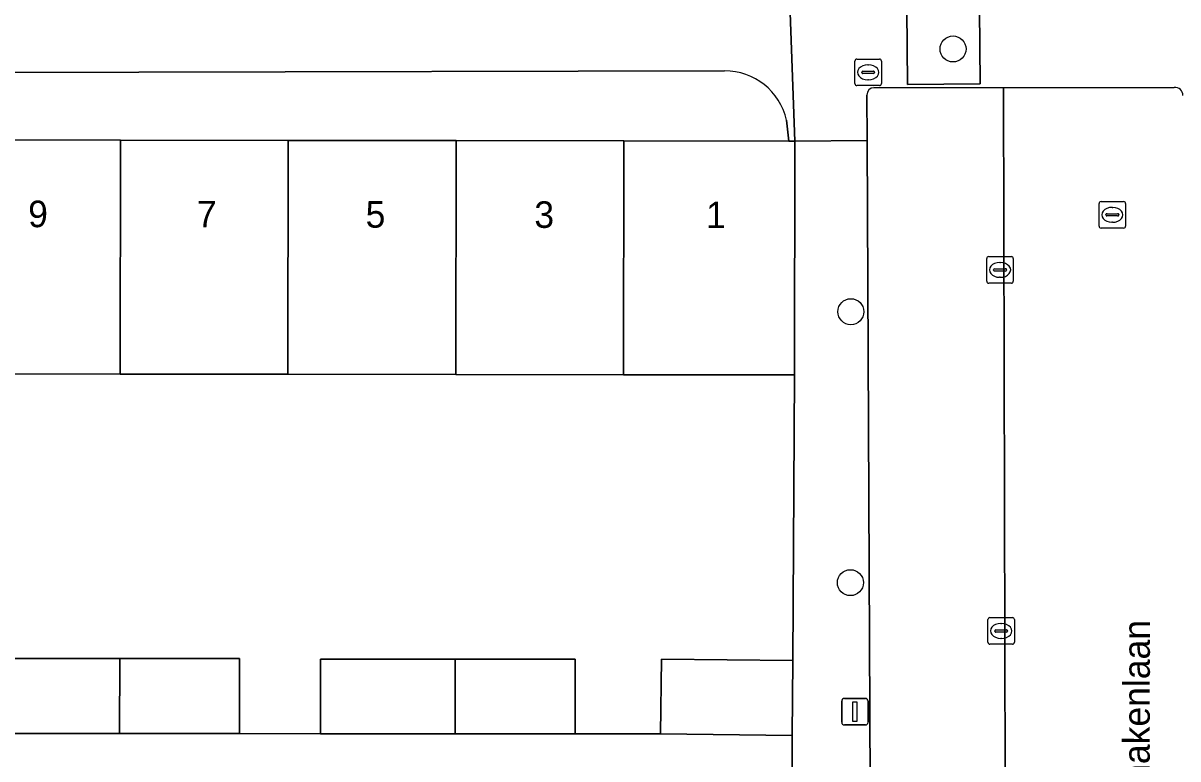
# Model space of a CAD drawing. Extents: x 160732 to 162107, y 387428 to 388479.
# Drawn here: x 161359.78 to 161403.27, y 388109.55 to 388137.26 of the extents above; entities that cross this region are included whole.
import ezdxf

# ---------------------------------------------------------------- set-up
doc = ezdxf.new("R2010")
doc.units = 0
for name, color, linetype in [('IMGEO_Boom', 7, 'Continuous'), ('IMGEO_Erf', 7, 'Continuous'), ('IMGEO_Groenvoorziening', 7, 'Continuous'), ('IMGEO_Kolk', 7, 'Continuous'), ('IMGEO_Lichtmast', 7, 'Continuous'), ('IMGEO_Muur', 7, 'Continuous'), ('IMGEO_Openbare_ruimte_label', 7, 'Continuous'), ('IMGEO_Pand', 7, 'Continuous'), ('IMGEO_Pand_nummerreeks', 7, 'Continuous'), ('IMGEO_Parkeervlak_open', 7, 'Continuous'), ('IMGEO_Rijbaan_lokaal_open', 7, 'Continuous'), ('IMGEO_Rioolput', 7, 'Continuous'), ('IMGEO_Voetpad_open', 7, 'Continuous')]:
    doc.layers.add(name, color=color, linetype=linetype)

msp = doc.modelspace()

# ---------------------------------------------------------------- linework, layer by layer
at = {"layer": 'IMGEO_Boom'}
for centre in [(161394.802, 388136.29), (161390.955, 388126.395), (161390.937, 388116.191)]:
    msp.add_circle(centre, 0.489, dxfattribs=at)
at = {"layer": 'IMGEO_Erf'}
for points in [[(161386.202, 388135.464), (161364.137, 388135.422), (161338.101, 388135.372), (161338.148, 388110.533), (161345.7, 388110.533), (161345.7, 388113.348), (161350.783, 388113.348), (161355.291, 388113.348), (161355.291, 388110.533), (161358.339, 388110.516), (161358.339, 388113.331), (161363.422, 388113.331), (161367.93, 388113.331), (161367.93, 388110.516), (161370.977, 388110.499), (161370.977, 388113.314), (161376.06, 388113.314), (161380.568, 388113.314), (161380.568, 388110.499), (161383.787, 388110.499), (161383.822, 388113.314), (161388.776, 388113.253), (161388.833, 388124.015)], [(161388.833, 388124.015), (161383.834, 388124.022), (161382.394, 388124.024), (161376.075, 388124.032), (161369.756, 388124.041), (161363.437, 388124.049), (161357.118, 388124.058), (161350.798, 388124.066), (161344.358, 388124.075), (161344.363, 388127.881), (161344.37, 388132.88), (161350.81, 388132.871), (161357.13, 388132.863), (161363.449, 388132.854), (161369.768, 388132.846), (161376.087, 388132.837), (161382.406, 388132.829), (161388.614, 388132.82), (161388.529, 388133.614)]]:
    msp.add_lwpolyline(points, dxfattribs=at)
msp.add_arc((161386.223, 388133.102), 2.362, 12.5182, 90.5113, dxfattribs=at)
at = {"layer": 'IMGEO_Groenvoorziening'}
msp.add_lwpolyline([(161395.8, 388137.801), (161393.067, 388137.781), (161393.088, 388134.952), (161395.821, 388134.972)], close=True, dxfattribs=at)
at = {"layer": 'IMGEO_Kolk'}
for p, q in [((161396.071, 388127.544), (161396.071, 388128.396)), ((161396.146, 388128.47), (161396.998, 388128.47)), ((161396.559, 388128.25), (161396.584, 388128.25)), ((161397.072, 388128.396), (161397.072, 388127.544)), ((161396.33, 388127.964), (161396.33, 388127.976)), ((161396.768, 388127.927), (161396.37, 388127.927)), ((161396.373, 388128.013), (161396.771, 388128.013)), ((161396.814, 388127.976), (161396.814, 388127.964)), ((161396.998, 388127.47), (161396.146, 388127.47)), ((161396.582, 388127.69), (161396.557, 388127.69)), ((161396.113, 388113.947), (161396.113, 388114.799)), ((161396.188, 388114.873), (161397.04, 388114.873)), ((161397.114, 388114.799), (161397.114, 388113.947)), ((161396.372, 388114.367), (161396.372, 388114.379)), ((161396.81, 388114.33), (161396.412, 388114.33)), ((161396.415, 388114.416), (161396.813, 388114.416)), ((161396.601, 388114.653), (161396.626, 388114.653)), ((161396.856, 388114.379), (161396.856, 388114.367)), ((161397.04, 388113.873), (161396.188, 388113.873)), ((161396.624, 388114.093), (161396.599, 388114.093))]:
    msp.add_line(p, q, dxfattribs=at)
for points in [[(161396.071, 388127.544), (161396.071, 388128.396)], [(161396.146, 388128.47), (161396.998, 388128.47)], [(161397.072, 388128.396), (161397.072, 388127.544)], [(161396.998, 388127.47), (161396.146, 388127.47)], [(161396.113, 388113.947), (161396.113, 388114.799)], [(161396.188, 388114.873), (161397.04, 388114.873)], [(161397.114, 388114.799), (161397.114, 388113.947)], [(161397.04, 388113.873), (161396.188, 388113.873)]]:
    msp.add_lwpolyline(points, dxfattribs=at)
for centre, radius, start, end in [((161396.148, 388128.394), 0.0765, 91.552, 178.448), ((161396.148, 388128.394), 0.0765, 91.552, 178.448), ((161396.996, 388128.394), 0.0765, 1.552, 88.448), ((161396.996, 388128.394), 0.0765, 1.552, 88.448), ((161396.37, 388127.973), 0.0403, 85.8775, 175.7526), ((161396.367, 388127.963), 0.0366, 178.938, 274.7102), ((161396.771, 388127.97), 0.043, 264.8664, 352.4533), ((161396.775, 388127.975), 0.0386, 1.7309, 96.639), ((161396.148, 388127.546), 0.0765, 181.552, 268.448), ((161396.148, 388127.546), 0.0765, 181.552, 268.448), ((161396.996, 388127.546), 0.0765, 271.552, 358.448), ((161396.996, 388127.546), 0.0765, 271.552, 358.448), ((161396.19, 388114.797), 0.0765, 91.552, 178.448), ((161396.19, 388114.797), 0.0765, 91.552, 178.448), ((161397.038, 388114.797), 0.0765, 1.552, 88.448), ((161397.038, 388114.797), 0.0765, 1.552, 88.448), ((161396.412, 388114.376), 0.0403, 85.8775, 175.7526), ((161396.409, 388114.366), 0.0366, 178.938, 274.7102), ((161396.813, 388114.373), 0.043, 264.8664, 352.4533), ((161396.817, 388114.378), 0.0386, 1.7309, 96.639), ((161396.19, 388113.949), 0.0765, 181.552, 268.448), ((161396.19, 388113.949), 0.0765, 181.552, 268.448), ((161397.038, 388113.949), 0.0765, 271.552, 358.448), ((161397.038, 388113.949), 0.0765, 271.552, 358.448)]:
    msp.add_arc(centre, radius, start, end, dxfattribs=at)
for centre, major_axis, ratio, start_param, end_param in [((161396.558, 388127.97), (-0.387, 0.002), 0.722429, 4.712389, 7.853982), ((161396.583, 388127.97), (-0.39, 0.002), 0.717154, 1.570796, 4.712389), ((161396.6, 388114.373), (-0.387, 0.002), 0.722429, 4.712389, 7.853982), ((161396.625, 388114.373), (-0.39, 0.002), 0.717154, 1.570796, 4.712389)]:
    msp.add_ellipse(centre, major_axis=major_axis, ratio=ratio, start_param=start_param, end_param=end_param, dxfattribs=at)
at = {"layer": 'IMGEO_Lichtmast'}
for p, q in [((161390.613, 388110.931), (161390.613, 388111.731)), ((161390.613, 388111.731), (161390.613, 388110.931)), ((161390.713, 388111.831), (161391.503, 388111.831)), ((161391.503, 388111.831), (161390.713, 388111.831)), ((161391.603, 388111.731), (161391.603, 388110.931)), ((161391.603, 388110.931), (161391.603, 388111.731)), ((161391.503, 388110.831), (161390.713, 388110.831)), ((161390.713, 388110.831), (161391.503, 388110.831))]:
    msp.add_line(p, q, dxfattribs=at)
msp.add_lwpolyline([(161391.033, 388111.706), (161391.183, 388111.706), (161391.183, 388110.956), (161391.033, 388110.956), (161391.033, 388111.706)], dxfattribs=at)
for centre, start, end in [((161390.713, 388111.731), 90, 180), ((161390.713, 388111.731), 90, 180), ((161391.503, 388111.731), 0, 90), ((161391.503, 388111.731), 360, 90), ((161390.713, 388110.931), 180, 270), ((161390.713, 388110.931), 180, 270), ((161391.503, 388110.931), 270, 0), ((161391.503, 388110.931), 270, 0)]:
    msp.add_arc(centre, 0.1, start, end, dxfattribs=at)
at = {"layer": 'IMGEO_Muur'}
msp.add_lwpolyline([(161388.833, 388124.015), (161388.776, 388113.253)], dxfattribs=at)
at = {"layer": 'IMGEO_Pand'}
for points in [[(161363.449, 388132.854), (161357.13, 388132.863), (161357.118, 388124.058), (161363.437, 388124.049)], [(161363.437, 388124.049), (161369.756, 388124.041), (161369.768, 388132.846), (161363.449, 388132.854)], [(161376.087, 388132.837), (161369.768, 388132.846), (161369.756, 388124.041), (161376.075, 388124.032)], [(161376.075, 388124.032), (161382.394, 388124.024), (161382.406, 388132.829), (161376.087, 388132.837)], [(161388.614, 388132.82), (161382.406, 388132.829), (161382.394, 388124.024), (161383.834, 388124.022), (161388.833, 388124.015), (161388.845, 388132.82)], [(161358.339, 388113.331), (161358.339, 388110.516), (161363.419, 388110.516), (161363.422, 388113.331)], [(161367.93, 388110.516), (161367.93, 388113.331), (161363.422, 388113.331), (161363.419, 388110.516)], [(161370.977, 388113.314), (161370.977, 388110.499), (161376.057, 388110.499), (161376.06, 388113.314)], [(161380.568, 388110.499), (161380.568, 388113.314), (161376.06, 388113.314), (161376.057, 388110.499)], [(161388.776, 388113.253), (161383.822, 388113.314), (161383.787, 388110.499), (161388.742, 388110.439)]]:
    msp.add_lwpolyline(points, close=True, dxfattribs=at)
at = {"layer": 'IMGEO_Parkeervlak_open'}
for points in [[(161396.701, 388134.826), (161391.823, 388134.833)], [(161396.819, 388087.83), (161396.701, 388134.826)], [(161391.557, 388134.556), (161391.565, 388132.841), (161391.773, 388089.785)]]:
    msp.add_lwpolyline(points, dxfattribs=at)
msp.add_arc((161391.83, 388134.56), 0.273, 91.5046, 180.8164, dxfattribs=at)
at = {"layer": 'IMGEO_Rijbaan_lokaal_open'}
msp.add_lwpolyline([(161403.132, 388134.842), (161396.701, 388134.826), (161396.819, 388087.83), (161396.727, 388086.367)], dxfattribs=at)
msp.add_arc((161403.16, 388134.544), 0.299, 358.069, 95.3587, dxfattribs=at)
at = {"layer": 'IMGEO_Rioolput'}
for p, q in [((161391.105, 388134.985), (161391.105, 388135.837)), ((161391.18, 388135.911), (161392.032, 388135.911)), ((161391.593, 388135.691), (161391.618, 388135.691)), ((161392.106, 388135.837), (161392.106, 388134.985)), ((161391.364, 388135.405), (161391.364, 388135.417)), ((161391.802, 388135.368), (161391.404, 388135.368)), ((161391.407, 388135.454), (161391.805, 388135.454)), ((161391.848, 388135.417), (161391.848, 388135.405)), ((161392.032, 388134.911), (161391.18, 388134.911)), ((161391.616, 388135.131), (161391.591, 388135.131)), ((161400.301, 388129.618), (161400.301, 388130.47)), ((161400.376, 388130.544), (161401.228, 388130.544)), ((161401.302, 388130.47), (161401.302, 388129.618)), ((161400.56, 388130.038), (161400.56, 388130.05)), ((161400.998, 388130.001), (161400.6, 388130.001)), ((161400.603, 388130.087), (161401.001, 388130.087)), ((161400.789, 388130.324), (161400.814, 388130.324)), ((161401.044, 388130.05), (161401.044, 388130.038)), ((161401.228, 388129.544), (161400.376, 388129.544)), ((161400.812, 388129.764), (161400.787, 388129.764))]:
    msp.add_line(p, q, dxfattribs=at)
for points in [[(161391.105, 388134.985), (161391.105, 388135.837)], [(161391.18, 388135.911), (161392.032, 388135.911)], [(161392.106, 388135.837), (161392.106, 388134.985)], [(161392.032, 388134.911), (161391.18, 388134.911)], [(161400.301, 388129.618), (161400.301, 388130.47)], [(161400.376, 388130.544), (161401.228, 388130.544)], [(161401.302, 388130.47), (161401.302, 388129.618)], [(161401.228, 388129.544), (161400.376, 388129.544)]]:
    msp.add_lwpolyline(points, dxfattribs=at)
for centre, radius, start, end in [((161391.182, 388135.835), 0.0765, 91.552, 178.448), ((161391.182, 388135.835), 0.0765, 91.552, 178.448), ((161392.03, 388135.835), 0.0765, 1.552, 88.448), ((161392.03, 388135.835), 0.0765, 1.552, 88.448), ((161391.404, 388135.414), 0.0403, 85.8775, 175.7526), ((161391.401, 388135.404), 0.0366, 178.938, 274.7102), ((161391.805, 388135.411), 0.043, 264.8664, 352.4533), ((161391.809, 388135.416), 0.0386, 1.7309, 96.639), ((161391.182, 388134.987), 0.0765, 181.552, 268.448), ((161391.182, 388134.987), 0.0765, 181.552, 268.448), ((161392.03, 388134.987), 0.0765, 271.552, 358.448), ((161392.03, 388134.987), 0.0765, 271.552, 358.448), ((161400.378, 388130.468), 0.0765, 91.552, 178.448), ((161400.378, 388130.468), 0.0765, 91.552, 178.448), ((161401.226, 388130.468), 0.0765, 1.552, 88.448), ((161401.226, 388130.468), 0.0765, 1.552, 88.448), ((161400.6, 388130.047), 0.0403, 85.8775, 175.7526), ((161400.597, 388130.037), 0.0366, 178.938, 274.7102), ((161401.001, 388130.044), 0.043, 264.8664, 352.4533), ((161401.005, 388130.049), 0.0386, 1.7309, 96.639), ((161400.378, 388129.62), 0.0765, 181.552, 268.448), ((161400.378, 388129.62), 0.0765, 181.552, 268.448), ((161401.226, 388129.62), 0.0765, 271.552, 358.448), ((161401.226, 388129.62), 0.0765, 271.552, 358.448)]:
    msp.add_arc(centre, radius, start, end, dxfattribs=at)
for centre, major_axis, ratio, start_param, end_param in [((161391.592, 388135.411), (-0.387, 0.002), 0.722429, 4.712389, 7.853982), ((161391.617, 388135.411), (-0.39, 0.002), 0.717154, 1.570796, 4.712389), ((161400.788, 388130.044), (-0.387, 0.002), 0.722429, 4.712389, 7.853982), ((161400.813, 388130.044), (-0.39, 0.002), 0.717154, 1.570796, 4.712389)]:
    msp.add_ellipse(centre, major_axis=major_axis, ratio=ratio, start_param=start_param, end_param=end_param, dxfattribs=at)
at = {"layer": 'IMGEO_Voetpad_open'}
for points in [[(161388.479, 388164.621), (161388.48, 388164.413), (161388.489, 388161.825), (161388.496, 388159.813), (161388.564, 388141.121), (161388.567, 388140.428), (161388.845, 388132.82), (161391.565, 388132.841), (161391.557, 388134.556)], [(161388.529, 388133.614), (161388.614, 388132.82), (161388.845, 388132.82), (161388.567, 388140.428)], [(161314.867, 388135.328), (161336.803, 388135.37), (161338.101, 388135.372), (161364.137, 388135.422), (161386.202, 388135.464)], [(161391.823, 388134.833), (161396.701, 388134.826), (161403.132, 388134.842)], [(161391.565, 388132.841), (161388.845, 388132.82), (161388.833, 388124.015), (161388.776, 388113.253), (161388.742, 388110.439), (161388.749, 388108.915), (161388.707, 388106.181), (161388.698, 388096.895), (161388.705, 388089.069), (161392.006, 388089.496), (161392.013, 388089.498)], [(161391.773, 388089.785), (161391.565, 388132.841)], [(161355.284, 388108.741), (161359.784, 388108.741), (161363.739, 388108.741), (161367.698, 388108.741), (161372.198, 388108.741), (161376.153, 388108.741), (161379.898, 388108.741), (161384.855, 388108.699), (161384.859, 388108.974), (161388.749, 388108.915), (161388.742, 388110.439), (161383.787, 388110.499), (161380.568, 388110.499), (161376.057, 388110.499), (161370.977, 388110.499), (161367.93, 388110.516), (161363.419, 388110.516), (161358.339, 388110.516)]]:
    msp.add_lwpolyline(points, dxfattribs=at)
msp.add_lwpolyline([(161395.8, 388137.801), (161395.821, 388134.972), (161393.088, 388134.952), (161393.067, 388137.781)], close=True, dxfattribs=at)
for centre, radius, start, end in [((161386.223, 388133.102), 2.362, 12.5182, 90.5113), ((161391.83, 388134.56), 0.273, 91.5046, 180.8164), ((161403.16, 388134.544), 0.299, 358.069, 95.3587)]:
    msp.add_arc(centre, radius, start, end, dxfattribs=at)

# ---------------------------------------------------------------- texts
at = {"layer": 'IMGEO_Openbare_ruimte_label'}
msp.add_text('Bastenakenlaan', height=1, rotation=89.9427, dxfattribs=at).set_placement((161402.206, 388105.194))
at = {"layer": 'IMGEO_Pand_nummerreeks'}
for s, p in [('9', (161359.974, 388129.579)), ('7', (161366.328, 388129.57)), ('5', (161372.681, 388129.561)), ('3', (161379.035, 388129.553)), ('1', (161385.502, 388129.544))]:
    msp.add_text(s, height=1, rotation=359.9227, dxfattribs=at).set_placement(p)

doc.saveas('drawing.dxf')
